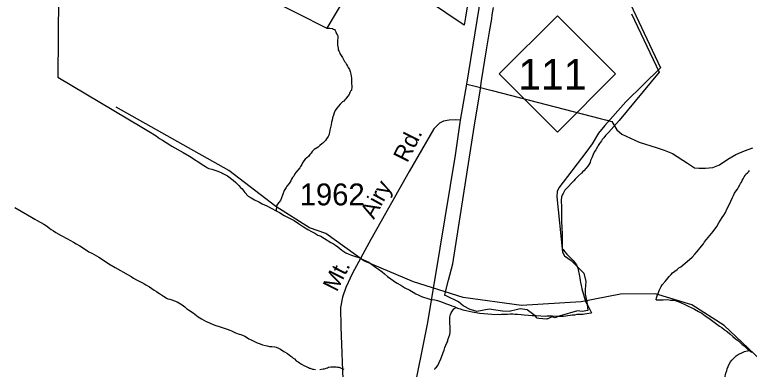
# Model space of a CAD drawing. Extents: x 2260773 to 2342389, y 552869 to 618546.
# Drawn here: x 2319718 to 2323921, y 579397 to 581424 of the extents above; entities that cross this region are included whole.
import ezdxf

# ---------------------------------------------------------------- set-up
doc = ezdxf.new("R2010")
doc.units = 0
for name, color, linetype in [('Exist Boundary Political City Limit New', 7, 'Continuous'), ('Exist Hydrographic Creek Single Shore', 7, 'Continuous'), ('Exist Hydrographic Misc Water Feature', 7, 'Continuous'), ('Exist Road Non-System Type 51', 7, 'Continuous'), ('Exist Road Primary NC Attributed', 7, 'Continuous'), ('Exist Road Primary NC Shield CELL', 7, 'Continuous'), ('Exist Road Primary NC Shield Number Label', 7, 'Continuous'), ('Exist Road Secondary Type 51 Attributed', 7, 'Continuous'), ('Exist Road Secondary Type 51 Label', 7, 'Continuous'), ('Exist Road Secondary Type 51 Number Label', 7, 'Continuous'), ('Map Preparation Boundary City Limit Buffer Line', 7, 'Continuous')]:
    doc.layers.add(name, color=color, linetype=linetype)

msp = doc.modelspace()

# ---------------------------------------------------------------- linework, layer by layer
at = {"layer": 'Exist Boundary Political City Limit New'}
for points in [[(2322318.8, 581540.1), (2322297.8, 581409.6), (2322290.5, 581365.1), (2322079, 581506.1)], [(2323412.8, 581120.8), (2323215.2, 580926.3), (2323093.8, 580791.5), (2323059, 580747.6), (2323021, 580686.2), (2322986.2, 580637.2), (2322832, 580435.2), (2322822, 580413.3), (2322820, 580383.6), (2322852.8, 580066.9), (2322863, 580046), (2322901.5, 580018.8), (2322974.8, 579947.1), (2322986.2, 579900.1), (2322982.5, 579854.1), (2322981.8, 579826.1), (2322991, 579783.2), (2322997.8, 579733.6), (2322964, 579726.8), (2322938.5, 579731.9), (2322832.8, 579701.7), (2322808.2, 579691), (2322792.8, 579697.1), (2322762.8, 579683.1), (2322717.2, 579687.7), (2322707, 579688.7), (2322696.5, 579703.3), (2322651, 579738.1), (2322609.2, 579743.2), (2322594.8, 579739.6), (2322547.2, 579727.5), (2322509.2, 579729), (2322431.8, 579740.5), (2322362.8, 579726.8), (2322323.2, 579739.2), (2322283.2, 579760.1), (2322256.8, 579783), (2322187.2, 579816.9), (2322179, 579818.6), (2322181.5, 579831.8), (2322199.2, 579907.6), (2322224.8, 580000), (2322347.5, 580781.8), (2322380.5, 580988.4), (2322389.5, 581045.6), (2322418.2, 581223.5), (2322421.8, 581245.6), (2322435, 581326.6), (2322447, 581401), (2322450.5, 581423.2), (2322457.2, 581465.1)], [(2323242, 581483.9), (2323412.8, 581120.8)]]:
    msp.add_lwpolyline(points, dxfattribs=at)
at = {"layer": 'Exist Hydrographic Creek Single Shore'}
msp.add_lwpolyline([(2325729.4, 578486.2), (2325163.5, 578489.6), (2324971.4, 578521.2), (2324753.4, 578633.9), (2324636.5, 578717.7), (2324341.4, 579020.8), (2324096.4, 579329.2), (2324054.4, 579386.6), (2323776.5, 579647.7), (2323592.4, 579765), (2323383.4, 579828.7), (2323183.5, 579827.3), (2322958.4, 579782.1), (2322617.4, 579761.7), (2322284.4, 579807.4), (2321999.3, 579897.6), (2321715.3, 580017.4), (2321497.4, 580172.6), (2321405.3, 580205), (2321212.3, 580328.5), (2320943.3, 580534.2), (2320298.4, 580895.4)], dxfattribs=at)
at = {"layer": 'Exist Hydrographic Misc Water Feature'}
msp.add_line((2321136.5, 581533.4), (2321504.1, 581347.5), dxfattribs=at)
for points in [[(2322366.2, 581894.2), (2321920.4, 582045.6), (2321504.1, 581347.5)], [(2319972.2, 581992.5), (2319964, 581066.7), (2320444.8, 580782.2)], [(2323246.5, 581430), (2323405.8, 581095.8), (2323222.3, 580874), (2323176.7, 580819.7), (2323115.6, 580751), (2323105.8, 580740.7), (2323098.2, 580732.9), (2323088, 580720.7), (2323080, 580710.5), (2323074.4, 580702.4), (2323064.4, 580688.5), (2323056.4, 580676.3), (2323052.5, 580668.4), (2323044.5, 580656.2), (2323042.6, 580652.1), (2323033, 580638.1), (2323027.3, 580626), (2323019.7, 580606.1), (2323013.1, 580590), (2323009.8, 580580), (2323005.5, 580570.1), (2322997.9, 580557.8), (2322987.9, 580547.6), (2322974.2, 580531.4), (2322968.4, 580527.4), (2322960.6, 580519.3), (2322944.4, 580503.4), (2322924.7, 580483.3), (2322917.1, 580475.1), (2322913, 580470.8), (2322908.9, 580467), (2322902.8, 580461), (2322885, 580440.6), (2322881.5, 580436.7), (2322877.4, 580432.4), (2322871.6, 580426.4), (2322865.5, 580420.4), (2322861.6, 580414.5), (2322857.7, 580406.6), (2322855.6, 580402.4), (2322851.7, 580396.5), (2322849.7, 580392.3), (2322846, 580382.4), (2322844.4, 580362.3), (2322844.1, 580348.2), (2322846.4, 580336.5), (2322846.2, 580330.5), (2322846.2, 580320.3), (2322846.8, 580310.5), (2322846.8, 580292.3), (2322847.4, 580230.5), (2322847.6, 580218.3), (2322847.6, 580208.6), (2322850.3, 580170.5), (2322850.3, 580160.3), (2322850.7, 580152.6), (2322850.7, 580134.3), (2322850.7, 580094.5), (2322851.1, 580088.4), (2322855.2, 580082.6), (2322863.4, 580070.8), (2322877.4, 580054.9), (2322891.5, 580041), (2322895.2, 580037.2), (2322901.8, 580030.9), (2322907.7, 580025.2), (2322913.5, 580019.4), (2322919.8, 580011.2), (2322931.7, 579993.6), (2322940.3, 579975.7), (2322948.7, 579929.8), (2322951, 579917.7), (2322952.8, 579905.6), (2322955.1, 579894), (2322957.1, 579885.9), (2322959.4, 579875.9), (2322961.4, 579867.9), (2322963.5, 579857.8), (2322971.9, 579825.7), (2322981.9, 579792.1), (2322986.2, 579780.2), (2322990.6, 579772.2), (2323000.4, 579754.5), (2323018.9, 579720.5)], [(2321504.1, 581347.5), (2321520.3, 581347.5), (2321536.1, 581345.5), (2321541.9, 581341.8), (2321548.4, 581339.6), (2321552.1, 581333.8), (2321556.2, 581325.9), (2321560.1, 581313.9), (2321564.8, 581308), (2321566.9, 581299.9), (2321566.7, 581291.8), (2321565, 581275.9), (2321564.8, 581267.8), (2321565.2, 581249.9), (2321569.5, 581232.2), (2321569.5, 581224.1), (2321573.9, 581214.2), (2321575.7, 581210.2), (2321577.7, 581202.2), (2321594.2, 581180.3), (2321597.8, 581172.4), (2321602.1, 581164.5), (2321604.2, 581156.5), (2321609.9, 581150.7), (2321616.3, 581140.4), (2321622.4, 581130.6), (2321626.1, 581122.7), (2321632.7, 581110.8), (2321636.6, 581098.8), (2321641.1, 581084.8), (2321645.2, 581061.1), (2321645.6, 581035.1), (2321647.9, 581012.8), (2321644.2, 580993.1), (2321639.7, 580986.9), (2321636.2, 580978.9), (2321632.1, 580969), (2321622.4, 580957), (2321612.4, 580942.7), (2321606.7, 580936.7), (2321600.5, 580930.7), (2321592.7, 580926.6), (2321586.6, 580918.6), (2321580.8, 580912.2), (2321561.1, 580890), (2321551.1, 580876.1), (2321545.3, 580864), (2321541.7, 580850), (2321535.5, 580833.9), (2321534.1, 580821.9), (2321530, 580810), (2321528.1, 580794), (2321524, 580780), (2321520.5, 580763.9), (2321516.8, 580741.8), (2321514.6, 580735.6), (2321511.1, 580727.6), (2321502.7, 580715.5), (2321497.2, 580705.8), (2321491, 580699.4), (2321485.1, 580693.5), (2321481.4, 580689.5), (2321475.6, 580685.5), (2321463.1, 580677.3), (2321457.6, 580671.2), (2321453.5, 580667), (2321431.5, 580652.9), (2321420.1, 580642.8), (2321413.7, 580632.8), (2321405.9, 580624.7), (2321400, 580614.6), (2321390.1, 580606.4), (2321380.3, 580598.5), (2321372.3, 580588.4), (2321364.3, 580578.2), (2321360.4, 580568.2), (2321352.4, 580556.1), (2321349.1, 580548.1), (2321327.2, 580521.7), (2321321.2, 580513.7), (2321315.3, 580501.6), (2321307.7, 580493.8), (2321301.3, 580483.8), (2321297.4, 580475.5), (2321288, 580459.5), (2321275.9, 580443.5), (2321270.4, 580437.4), (2321259.9, 580419.1), (2321250.5, 580393), (2321244.5, 580376.9), (2321238.8, 580363.1), (2321229.2, 580350.8), (2321221.2, 580341), (2321215.2, 580331), (2321213.4, 580302.8)], [(2320444.8, 580782.2), (2320483, 580758.7), (2320527.5, 580731.3), (2320547.2, 580717.4), (2320563.4, 580707.7), (2320606, 580680.1), (2320617.9, 580672.3), (2320682.1, 580636.7), (2320718.4, 580615.4), (2320801, 580562), (2320809.4, 580556.3), (2320821.3, 580548.4), (2320829.1, 580544.4), (2320845.1, 580540.8), (2320863.1, 580534.8), (2320875.2, 580531), (2320889.2, 580525.2), (2320903.5, 580519.4), (2320909.1, 580517.3), (2320923.6, 580509.5), (2320935.7, 580503.6), (2320968.1, 580478), (2320984.1, 580464.3), (2321000.1, 580448.5), (2321010, 580436.5), (2321018.6, 580428.7), (2321028.4, 580414.6), (2321034.8, 580408.8), (2321054.5, 580387.2), (2321070.7, 580377.1), (2321090.7, 580365.5), (2321115.1, 580353.7), (2321134.8, 580343.8), (2321160.9, 580332.2), (2321185.5, 580318.4), (2321213.4, 580302.8)], [(2323387.7, 579794.4), (2323389.4, 579806.3), (2323393.7, 579816.6), (2323397.4, 579826.5), (2323407.4, 579850.6), (2323411.3, 579858.5), (2323417.1, 579870.6), (2323423, 579880.7), (2323438.8, 579899), (2323446.4, 579909.2), (2323454.4, 579919), (2323462.2, 579927.1), (2323474.5, 579939.5), (2323482.5, 579949.2), (2323508.1, 579967.7), (2323517.7, 579978), (2323529.8, 579983.9), (2323579.5, 580024.2), (2323593.4, 580038.4), (2323609.2, 580054.6), (2323622.9, 580070.8), (2323648.4, 580101.1), (2323658.4, 580115.4), (2323664.4, 580125.4), (2323676, 580139.5), (2323713.4, 580185.7), (2323735.1, 580214.1), (2323747, 580234.2), (2323766.5, 580264.1), (2323774.3, 580278.4), (2323784.3, 580294.3), (2323794.4, 580316.3), (2323807.7, 580340.7), (2323815.9, 580358.9), (2323825.5, 580379), (2323831.3, 580391.1), (2323837, 580404.8), (2323845, 580416.9), (2323853, 580427.1), (2323859, 580439.2), (2323866.9, 580451.4), (2323870.4, 580459.4), (2323876.4, 580467.4), (2323880.1, 580477.4), (2323886.2, 580485.4), (2323892, 580497.5), (2323897.9, 580505.5), (2323902, 580511.8), (2323910.2, 580519.9), (2323917.4, 580527.7), (2323921.9, 580534)], [(2319718.1, 580322.7), (2319754.4, 580301), (2319814.7, 580267.6), (2319832.8, 580255.9), (2319846.9, 580248.2), (2319884.8, 580226.6), (2319899.4, 580216.7), (2319917.4, 580204.7), (2319927.1, 580196.8), (2319939.4, 580189.2), (2319953.5, 580179.4), (2319983.7, 580161.4), (2320020, 580143.9), (2320033.9, 580136.1), (2320054, 580124.5), (2320070.2, 580114.4), (2320090.5, 580102.8), (2320106.3, 580093.2), (2320142.6, 580069.4), (2320158.8, 580061.3), (2320172.7, 580053.5), (2320198.6, 580037.9), (2320231.2, 580016.4), (2320257.4, 580000.6), (2320293.7, 579978.9), (2320368.1, 579937.7), (2320384.3, 579928), (2320398.1, 579918.3), (2320415.9, 579908.3), (2320456.1, 579886.8), (2320468.2, 579880.9), (2320488.9, 579869.3), (2320516.6, 579849.7), (2320528.9, 579841.8), (2320536.9, 579835.7), (2320547, 579829.7), (2320553.1, 579826), (2320569.3, 579815.8), (2320578.9, 579810.3), (2320587.3, 579804.2), (2320595.1, 579800.6), (2320605.6, 579798.6), (2320617.1, 579794.5), (2320647.4, 579783), (2320675.5, 579765.3), (2320691.9, 579753.6), (2320702, 579745.5), (2320711.8, 579737.6), (2320738.3, 579719.9), (2320768.2, 579696.3), (2320786.7, 579686.6), (2320800.6, 579678.4), (2320814.5, 579670.7), (2320828.9, 579664.8), (2320840.6, 579659), (2320854.5, 579653.3), (2320868.9, 579647.4), (2320888.8, 579641.6), (2320904.8, 579635.9), (2320932.9, 579626.1), (2320949.1, 579620.4), (2320958.9, 579616.5), (2320981, 579606.6), (2321003.2, 579598.8), (2321011.4, 579596.8), (2321035.2, 579587.1), (2321045.2, 579581.1), (2321057.3, 579571.3), (2321067.8, 579567.7), (2321075.6, 579563.6), (2321105.7, 579548.1), (2321116.2, 579544.1), (2321121.7, 579542.1), (2321136.1, 579536.3), (2321152.1, 579532.7), (2321161.9, 579530.8), (2321175.6, 579526.7), (2321185.9, 579526.8), (2321189.8, 579527), (2321206, 579525), (2321214.2, 579523.3), (2321228.1, 579517.2), (2321238.2, 579511.6), (2321257.9, 579499.7), (2321278.4, 579487.7), (2321288.6, 579480.1), (2321298.3, 579472.1), (2321304.4, 579468), (2321310.4, 579460.2), (2321318.8, 579456.5), (2321328.4, 579446.5), (2321339.1, 579440.5), (2321346.9, 579434.8), (2321358.8, 579426.9), (2321372.9, 579419.2), (2321385, 579413.3), (2321393.2, 579409.2), (2321399.4, 579407.1), (2321405.1, 579403.4), (2321409.2, 579403.1)], [(2321213.4, 580302.8), (2321233.5, 580292.9), (2321259.7, 580277.2), (2321289.9, 580261.7), (2321316.1, 580248), (2321342.1, 580230.3), (2321370.6, 580210.7), (2321394.6, 580196.9), (2321416.6, 580185.1), (2321434.8, 580175), (2321452.9, 580163.4), (2321468.9, 580157.8), (2321491.2, 580145.9), (2321527.3, 580122.2), (2321541.7, 580114.3), (2321553.6, 580106.5), (2321567.7, 580096.6), (2321589.8, 580079.1), (2321595.8, 580075), (2321612.2, 580063.2), (2321626.1, 580057.4), (2321644.4, 580049.4), (2321656.1, 580045.6), (2321668.2, 580041.8), (2321686.2, 580035.8), (2321705.9, 580026.4), (2321730.3, 580014.6), (2321744.7, 580008.8), (2321782.6, 579981.2), (2321798.8, 579969.4), (2321820.9, 579953.5), (2321833.2, 579943.5), (2321851.1, 579927.9), (2321903.4, 579892.4), (2321927.4, 579878.7), (2321949.9, 579863.1), (2321978.2, 579849.2), (2321997.9, 579837.3), (2322012.3, 579829.4), (2322030.7, 579821.8), (2322046.3, 579814.1), (2322092.6, 579798.7), (2322104.5, 579796.5), (2322120.9, 579794.8), (2322136.9, 579791.2), (2322154.6, 579785.3), (2322188.4, 579771.7), (2322204.8, 579765.5), (2322218.7, 579759.8), (2322233.1, 579756.1), (2322244.8, 579750.2)], [(2323387.7, 579794.4), (2323427.7, 579794.8), (2323453.8, 579795.4), (2323470.2, 579793.3), (2323491.9, 579791.7), (2323507.9, 579787.6), (2323528, 579778.2), (2323552.2, 579768.4), (2323606.7, 579740.7), (2323630.3, 579727), (2323648.8, 579717.4), (2323668.5, 579703.5), (2323689.2, 579689.8), (2323749.7, 579644.6), (2323763.6, 579636.4), (2323777.3, 579624.6), (2323793.7, 579612.8), (2323809.7, 579599.1), (2323826.1, 579585.2), (2323841.9, 579571.5), (2323858.3, 579559.7), (2323880.5, 579539.7), (2323890.7, 579532.1), (2323902.8, 579520.2), (2323918.8, 579504.4)], [(2322120.9, 579397), (2322124.6, 579403), (2322130.6, 579408.9), (2322138.8, 579419.1), (2322146.6, 579435.3), (2322156.2, 579457.4), (2322165.6, 579481.5), (2322169.7, 579493.4), (2322175.5, 579507.6), (2322179.6, 579521.6), (2322185.3, 579535.7), (2322191.1, 579547.8), (2322195.4, 579557.7), (2322197, 579565.6), (2322202.7, 579581.8), (2322206.8, 579595.8), (2322208.7, 579609.7), (2322210.5, 579617.9), (2322210.1, 579623.6), (2322210.1, 579641.9), (2322208.1, 579659.6), (2322208.1, 579669.8), (2322207.7, 579677.5), (2322207.9, 579683.6), (2322207.7, 579687.7), (2322207.7, 579695.8), (2322211.4, 579709.8), (2322215.5, 579719.8), (2322219.1, 579725.7), (2322231, 579742.1), (2322244.8, 579750.2)], [(2322244.8, 579750.2), (2322250.9, 579746.1), (2322266.9, 579742.4), (2322281.3, 579736.6), (2322301, 579732.8), (2322319, 579728.9), (2322335.4, 579725.2), (2322357.4, 579721.5), (2322377, 579717.7), (2322401.4, 579715.7), (2322425.4, 579714.1), (2322447.2, 579712.4), (2322465.2, 579710.6), (2322479.2, 579712.5), (2322491, 579710.7), (2322502.9, 579713), (2322519.1, 579713), (2322537, 579713.2), (2322553.2, 579713.6), (2322567.3, 579713.5), (2322579.2, 579711.7), (2322595, 579712.1), (2322615.1, 579710.3), (2322633.1, 579708.4), (2322657.1, 579706.8), (2322679.3, 579704.7), (2322701.4, 579705), (2322729.1, 579703.3), (2322753.1, 579701.7), (2322763.4, 579703.8), (2322795.3, 579702.2), (2322813.2, 579700.3), (2322823, 579700.5), (2322839.2, 579700.5), (2322855.4, 579700.9), (2322871, 579703), (2322883.3, 579704.8), (2322895.2, 579707.1), (2322906.9, 579709.4), (2322922.7, 579709.4), (2322936.6, 579711.8), (2322957.1, 579712), (2322970.7, 579711.9), (2322978.7, 579714), (2322991, 579716.2), (2323002.9, 579718.5), (2323015, 579720.3), (2323018.9, 579720.5)], [(2323780.4, 579348.8), (2323782.5, 579359), (2323784.7, 579364.8), (2323786.4, 579375.1), (2323788.2, 579380.9), (2323792.1, 579388.8), (2323793.7, 579399.1), (2323799.5, 579413.3), (2323803.8, 579423.2), (2323813.2, 579439.2), (2323821.2, 579449.3), (2323833.1, 579461.3), (2323845.2, 579473.7), (2323856.9, 579481.7), (2323864.7, 579485.7), (2323878.8, 579491.7), (2323893.2, 579498.1), (2323918.8, 579504.4)], [(2323918.8, 579504.4), (2323935, 579494.6)], [(2321463.3, 579395.8), (2321473, 579398), (2321483.2, 579400.1), (2321491.2, 579400.1), (2321499.2, 579404.2), (2321507.2, 579406.2), (2321513, 579408.6), (2321526.9, 579410.5), (2321541, 579410.9), (2321548.6, 579410.9), (2321556.8, 579410.9), (2321565, 579408.9), (2321574.7, 579409.1), (2321585.3, 579403.4), (2321601.3, 579397.3)], [(2321409.2, 579403.1), (2321421.1, 579397.3), (2321427, 579397.6), (2321439.1, 579395.8)]]:
    msp.add_lwpolyline(points, dxfattribs=at)
at = {"layer": 'Exist Road Non-System Type 51'}
for p, q in [((2322305.3, 581027.6), (2322351.8, 581015.7)), ((2322351.8, 581015.7), (2322450.1, 580990.3)), ((2322450.1, 580990.3), (2323067.9, 580831.1)), ((2323067.9, 580831.1), (2323098.8, 580823.1))]:
    msp.add_line(p, q, dxfattribs=at)
msp.add_lwpolyline([(2323098.8, 580823.1), (2323135.4, 580813.7), (2323162.7, 580766.7), (2323192.3, 580741.4), (2323291.4, 580695), (2323388.4, 580665.5), (2323434.8, 580650.7), (2323481.1, 580631.7), (2323567.6, 580574.7), (2323607.7, 580549.4), (2323633, 580547.3), (2323670.9, 580547.3), (2323713.1, 580551.5), (2323751, 580566.3), (2323797.4, 580598), (2323843.8, 580625.4), (2323894.4, 580646.5), (2323940.8, 580663.4)], dxfattribs=at)
at = {"layer": 'Exist Road Primary NC Attributed'}
for points in [[(2322269.6, 580821.9), (2322305.3, 581027.6), (2322434.9, 581826.6), (2322439.6, 581856.5), (2322572.4, 582688.7), (2322597.8, 582788.5), (2322597.8, 582788.6), (2322606, 582821), (2322619.9, 582854.2)], [(2321828.4, 578573.4), (2321901.9, 578841.2), (2321932.7, 578963.6), (2321958.8, 579067.5), (2321959.1, 579068.4), (2321967.1, 579106.1), (2321993.3, 579228.4), (2322081.8, 579664.1), (2322151.8, 580089.8), (2322239.6, 580620.5), (2322269.6, 580821.9)]]:
    msp.add_lwpolyline(points, dxfattribs=at)
at = {"layer": 'Exist Road Primary NC Shield CELL'}
msp.add_lwpolyline([(2322490.1, 581085.3), (2322823, 581418.3), (2323156, 581085.3), (2322823, 580752.3)], close=True, dxfattribs=at)
at = {"layer": 'Exist Road Secondary Type 51 Attributed'}
msp.add_lwpolyline([(2322269.6, 580821.9), (2322239.6, 580823.4), (2322203.9, 580821.9), (2322171.1, 580816.2), (2322148.2, 580804.8), (2322115.4, 580771.9), (2321975.5, 580527.6), (2321756.3, 580139.8), (2321650.7, 579946.9), (2321612.1, 579865.5), (2321593.6, 579809.8), (2321582.2, 579749.8), (2321583.6, 579639.8), (2321597.9, 579289.8), (2321641.4, 578633.4)], dxfattribs=at)
at = {"layer": 'Map Preparation Boundary City Limit Buffer Line'}
for points in [[(2322318.8, 581540.1), (2322297.8, 581409.6), (2322290.5, 581365.1), (2322079, 581506.1)], [(2323412.8, 581120.8), (2323215.2, 580926.3), (2323093.8, 580791.5), (2323059, 580747.6), (2323021, 580686.2), (2322986.2, 580637.2), (2322832, 580435.2), (2322822, 580413.3), (2322820, 580383.6), (2322852.8, 580066.9), (2322863, 580046), (2322901.5, 580018.8), (2322974.8, 579947.1), (2322986.2, 579900.1), (2322982.5, 579854.1), (2322981.8, 579826.1), (2322991, 579783.2), (2322997.8, 579733.6), (2322964, 579726.8), (2322938.5, 579731.9), (2322832.8, 579701.7), (2322808.2, 579691), (2322792.8, 579697.1), (2322762.8, 579683.1), (2322717.2, 579687.7), (2322707, 579688.7), (2322696.5, 579703.3), (2322651, 579738.1), (2322609.2, 579743.2), (2322594.8, 579739.6), (2322547.2, 579727.5), (2322509.2, 579729), (2322431.8, 579740.5), (2322362.8, 579726.8), (2322323.2, 579739.2), (2322283.2, 579760.1), (2322256.8, 579783), (2322187.2, 579816.9), (2322179, 579818.6), (2322181.5, 579831.8), (2322199.2, 579907.6), (2322224.8, 580000), (2322347.5, 580781.8), (2322380.5, 580988.4), (2322389.5, 581045.6), (2322418.2, 581223.5), (2322421.8, 581245.6), (2322435, 581326.6), (2322447, 581401), (2322450.5, 581423.2), (2322457.2, 581465.1)], [(2323242, 581483.9), (2323412.8, 581120.8)]]:
    msp.add_lwpolyline(points, dxfattribs=at)

# ---------------------------------------------------------------- texts
at = {"layer": 'Exist Road Primary NC Shield Number Label'}
msp.add_text('111', height=175, dxfattribs=at).set_placement((2322599.2, 580995.6))
at = {"layer": 'Exist Road Secondary Type 51 Label'}
for s, rotation, p in [('Rd.', 63.2428, (2321964.1, 580573.2)), ('Airy', 61.0042, (2321772.9, 580250.6)), ('Mt.', 63.0639, (2321561, 579835.4))]:
    msp.add_text(s, height=95, rotation=rotation, dxfattribs=at).set_placement(p)
at = {"layer": 'Exist Road Secondary Type 51 Number Label'}
msp.add_text('1962', height=125, dxfattribs=at).set_placement((2321348.7, 580334.4))

doc.saveas('drawing.dxf')
